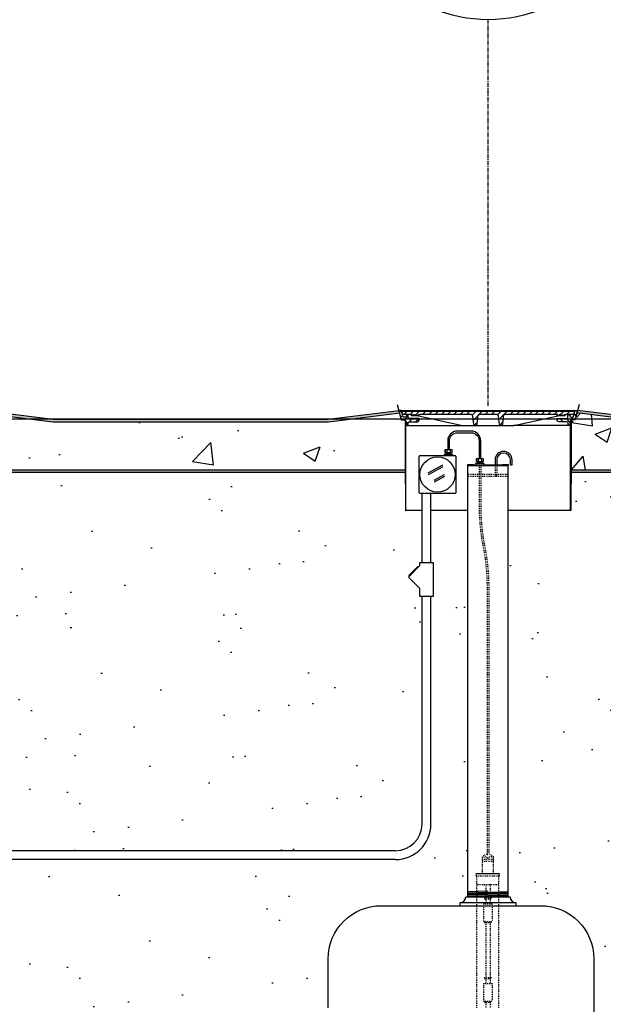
# Model space of a CAD drawing. Extents: x -169 to 7270, y -140 to 2984.
# Tile 568 of 656: x 6844 to 6910, y 354 to 465. Entities that reach past the tile are written whole.
import ezdxf
from ezdxf.enums import TextEntityAlignment as Align

# ---------------------------------------------------------------- set-up
doc = ezdxf.new("R2010")
doc.units = 0
doc.header["$MEASUREMENT"] = 0
doc.header["$PDSIZE"] = 1
doc.linetypes.add('CENTER1', pattern=[0.6625, 0.5, -0.075, 0.0125, -0.075])
doc.linetypes.add('HIDDEN5', pattern=[0.05, 0.025, -0.025])
doc.layers.get('0').update_dxf_attribs({"color": 255, "linetype": 'CONTINUOUS'})
doc.layers.get('DEFPOINTS').update_dxf_attribs({"linetype": 'CONTINUOUS'})
for name, color, linetype in [('CENTERLINE', 3, 'CENTER1'), ('CONCRETE-HATCH', 2, 'CONTINUOUS'), ('CONDUIT', 2, 'CONTINUOUS'), ('DIM', 3, 'CONTINUOUS'), ('GALV-4-PIPE', 4, 'CONTINUOUS'), ('J-BOX', 2, 'CONTINUOUS'), ('PEAGRAVEL-HATCH', 3, 'CONTINUOUS'), ('PROBE', 2, 'CONTINUOUS'), ('TAG', 3, 'CONTINUOUS'), ('TANK-BUNG-OPENING-4', 3, 'CONTINUOUS'), ('TANK-MANHOLE-18', 2, 'CONTINUOUS'), ('TANK-MANHOLE-COVER-18', 2, 'CONTINUOUS'), ('TANK-MANHOLE-COVER-HATCH-18', 7, 'CONTINUOUS'), ('TANK-MANHOLE-HATCH-18', 7, 'CONTINUOUS'), ('TANK-SLAB', 6, 'CONTINUOUS'), ('TANK-UST', 5, 'CONTINUOUS')]:
    doc.layers.add(name, color=color, linetype=linetype)
doc.layers.add('FREEZE-LINES', color=8, linetype='CONTINUOUS', plot=False)
doc.styles.add('SIMPFRAC', font='simpfrac')
doc.styles.add('SIMPLEX', font='simplex')
doc.dimstyles.new('DIM64', dxfattribs={"dimscale": 64, "dimtxt": 0.09375, "dimasz": 0.09375, "dimexe": 0.0625, "dimexo": 0.0625, "dimgap": 0.046875, "dimtad": 1, "dimdec": 4, "dimzin": 3, "dimdsep": 46, "dimlunit": 4, "dimtxsty": 'SIMPLEX', "dimcen": 0, "dimclrd": 256, "dimclre": 256, "dimclrt": 256, "dimadec": 0, "dimazin": 0, "dimtfac": 1, "dimtdec": 4, "dimtmove": 0, "dimatfit": 3, "dimfxl": 1, "dimfrac": 2, "dimtolj": 1, "dimtzin": 0, "dimarcsym": 0})
pattern_1 = [(45, (5330.8607, -564.00736), (-0.35355339, 0.35355339), [])]

# ---------------------------------------------------------------- blocks, each defined once
blk = doc.blocks.new('*D54')
at = {"layer": 'DEFPOINTS', "color": 0, "transparency": 16777216}
for p in [(7015.69, 414.29), (6391.69, 410.01), (6391.69, 136.52)]:
    blk.add_point(p, dxfattribs=at)
at = {"layer": 'DIM', "lineweight": -2, "transparency": 16777216}
for p, q in [((7015.69, 410.29), (7015.69, 132.52)), ((6391.69, 406.01), (6391.69, 132.52)), ((7009.69, 136.52), (6397.69, 136.52))]:
    blk.add_line(p, q, dxfattribs=at)
at = {"layer": 'DIM', "transparency": 16777216}
for points in [[(6397.69, 137.52), (6397.69, 135.52), (6391.69, 136.52)], [(7009.69, 137.52), (7009.69, 135.52), (7015.69, 136.52)]]:
    blk.add_solid(points, dxfattribs=at)
at = {"layer": 'DIM', "transparency": 16777216, "insert": (6703.69, 144.09), "char_height": 6, "attachment_point": 5, "style": 'SIMPLEX'}
blk.add_mtext('\\A1;52\'-0" (F.V. TANK SLAB)', dxfattribs=at)
blk = doc.blocks.new('KEY-DETAIL')
blk.add_line((-0.1911, 0), (0.1911, 0))
blk.add_circle((0, 0), 0.1911)
at = {"style": 'SIMPFRAC'}
for tag, p in [('DETAIL', (0, 0.1314)), ('SHEET', (0, -0.0358))]:
    blk.add_attdef(tag, text='', height=0.0781, dxfattribs=at).set_placement(p, align=Align.TOP_CENTER)

msp = doc.modelspace()

# ---------------------------------------------------------------- hatches: boundary and pattern name
at = {"layer": 'CONCRETE-HATCH'}
h = msp.add_hatch(dxfattribs=at)
h.set_pattern_fill('AR-CONC', color=256, scale=2.67, style=0)
h.set_pattern_definition([(50, (6835.074, 414.289), (19.151, -1.6755), [2.0025, -22.0275]), (355, (6835.074, 414.289), (-3.705, 20.0835), [1.602, -17.622]), (100.45, (6836.67, 414.149), (15.446, 18.408), [1.702, -18.7205]), (46.184, (6835.074, 419.629), (28.495, -4.419), [3.004, -33.041]), (96.636, (6837.448, 419.26), (24.955, 26.009), [2.553, -28.081]), (351.184, (6835.074, 419.63), (24.955, 26.009), [2.403, -26.433]), (21, (6837.744, 418.294), (15.9374, -10.75), [2.0025, -22.0275]), (326, (6837.744, 418.294), (6.4965, 19.3615), [1.602, -17.622]), (71.45, (6839.072, 417.398), (22.434, 8.6116), [1.702, -18.7205]), (37.5, (6835.0735, 414.2886), (0.3247, 8.8883), [0, -17.4084, 0, -17.889, 0, -17.6887]), (7.5, (6835.074, 414.289), (7.024, 10.5308), [0, -10.1994, 0, -17.0079, 0, -6.7417]), (327.5, (6829.1194, 414.2886), (14.2531, -0.6022), [0, -6.675, 0, -20.826, 0, -27.6345]), (317.5, (6826.45, 414.289), (15.571, 2.6728), [0, -8.6775, 0, -13.8306, 0, -19.6245])])
h.paths.add_polyline_path([(6887.58726, 419.8399), (6887.10809, 419.8399), (6886.87264, 420.7173), (6878.94307, 419.72611), (6847.80932, 419.72611), (6835.86604, 421.21902), (6835.86604, 419.6672), (6836.58147, 418.79096), (6836.58147, 415.964), (6835.07353, 415.964), (6835.07353, 414.28861), (6887.58726, 414.28861)])
h = msp.add_hatch(dxfattribs=at)
h.set_pattern_fill('AR-CONC', color=256, scale=2.67, style=0)
h.set_pattern_definition([(50, (6906.39, 414.289), (19.1508, -1.6755), [2.0025, -22.0275]), (355, (6906.39, 414.289), (-3.7047, 20.0835), [1.602, -17.622]), (100.451, (6907.986, 414.149), (15.4462, 18.408), [1.702, -18.7205]), (46.184, (6906.39, 419.629), (28.4953, -4.4194), [3.004, -33.041]), (96.636, (6908.764, 419.26), (24.9555, 26.009), [2.553, -28.081]), (351.184, (6906.39, 419.63), (24.9555, 26.009), [2.403, -26.433]), (21, (6909.06, 418.294), (15.9374, -10.75), [2.0025, -22.0275]), (326, (6909.06, 418.294), (6.4965, 19.3615), [1.602, -17.622]), (71.451, (6910.388, 417.398), (22.434, 8.6116), [1.702, -18.7205]), (37.5, (6906.3896, 414.2886), (0.32467, 8.88827), [0, -17.4084, 0, -17.889, 0, -17.68875]), (7.5, (6906.39, 414.289), (7.02396, 10.5308), [0, -10.1994, 0, -17.0079, 0, -6.74175]), (327.5, (6900.4355, 414.2886), (14.25306, -0.6022), [0, -6.675, 0, -20.826, 0, -27.6345]), (317.5, (6897.766, 414.289), (15.5711, 2.6728), [0, -8.6775, 0, -13.8306, 0, -19.6245])])
h.paths.add_polyline_path([(7015.41303, 419.72611), (6915.03444, 419.72611), (6907.10426, 420.71738), (6906.86879, 419.8399), (6906.38962, 419.8399), (6906.38962, 414.28861), (7015.41303, 414.28861)])
at = {"layer": 'PEAGRAVEL-HATCH'}
h = msp.add_hatch(dxfattribs=at)
h.set_pattern_fill('AR-SAND', color=256, scale=7.5, style=0)
h.set_pattern_definition([(37.5, (6899.202, 215.52), (-0.47245, 14.4512), [0, -11.4, 0, -12.75, 0, -12.1875]), (7.5, (6899.202, 215.52), (13.2733, 21.1661), [0, -6.15, 0, -10.275, 0, -3.9375]), (327.5, (6889.977, 215.52), (23.35606, 0.04244), [0, -3.75, 0, -13.5, 0, -17.625]), (317.5, (6889.977, 215.52), (22.546, 6.5826), [0, -1.875, 0, -8.85, 0, -10.125])])
h.paths.add_polyline_path([(6983.24915, 303.5351), (7042.24915, 303.5351), (7042.24915, 322.5351), (6983.24915, 322.5351)], flags=24)
edge = h.paths.add_edge_path()
edge.add_line((6945.1632, 235.50736), (6991.69428, 235.50736))
edge.add_line((6991.69428, 235.50736), (6991.69428, 227.50736))
edge.add_line((6991.69428, 227.50736), (6913.45183, 227.50736))
edge.add_line((6913.45183, 227.50736), (6913.45183, 215.52049))
edge.add_line((6913.45183, 215.52049), (7004.42739, 215.52046))
edge.add_line((7004.42739, 215.52046), (7012.05396, 221.38903))
edge.add_line((7012.05396, 221.38903), (7015.69428, 227.51592))
edge.add_line((7015.69428, 227.51592), (7022.49036, 237.01136))
edge.add_line((7022.49036, 237.01136), (7027.21284, 244.89756))
edge.add_line((7027.21284, 244.89756), (7031.40613, 252.25364))
edge.add_line((7031.40613, 252.25364), (7032.49468, 254.88162))
edge.add_line((7032.49468, 254.88162), (7035.08648, 260.13758))
edge.add_line((7035.08648, 260.13758), (7036.9265, 264.13273))
edge.add_line((7036.9265, 264.13273), (7041.41045, 271.70069))
edge.add_line((7041.41045, 271.70069), (7044.87369, 278.7569))
edge.add_line((7044.87369, 278.7569), (7047.39553, 283.60242))
edge.add_line((7047.39553, 283.60242), (7048.77115, 286.94297))
edge.add_line((7048.77115, 286.94297), (7050.48001, 291.10408))
edge.add_line((7050.48001, 291.10408), (7051.80206, 293.87147))
edge.add_line((7051.80206, 293.87147), (7053.69084, 299.69604))
edge.add_line((7053.69084, 299.69604), (7055.61348, 304.85077))
edge.add_line((7055.61348, 304.85077), (7057.16856, 309.05554))
edge.add_line((7057.16856, 309.05554), (7059.81219, 314.3115))
edge.add_line((7059.81219, 314.3115), (7061.4191, 316.93948))
edge.add_line((7061.4191, 316.93948), (7062.45582, 319.56745))
edge.add_line((7062.45582, 319.56745), (7063.3355, 321.72538))
edge.add_line((7063.3355, 321.72538), (7065.61781, 325.8746))
edge.add_line((7065.61781, 325.8746), (7068.2096, 331.13056))
edge.add_line((7068.2096, 331.13056), (7070.85323, 339.5401))
edge.add_line((7070.85323, 339.5401), (7072.9785, 345.32165))
edge.add_line((7072.9785, 345.32165), (7075.05193, 350.05201))
edge.add_line((7075.05193, 350.05201), (7076.65885, 354.25678))
edge.add_line((7076.65885, 354.25678), (7077.69556, 357.93595))
edge.add_line((7077.69556, 357.93595), (7080.85755, 362.66631))
edge.add_line((7080.85755, 362.66631), (7132.07787, 418.00736))
edge.add_line((7132.07787, 418.00736), (7015.69428, 418.00736))
edge.add_line((7015.69428, 418.00736), (7015.69428, 414.00736))
edge.add_line((7015.69428, 414.00736), (6906.38962, 414.00736))
edge.add_line((6906.38962, 414.00736), (6906.38962, 413.49213))
edge.add_line((6906.38962, 413.49213), (6906.33342, 409.69624))
edge.add_line((6906.33342, 409.69624), (6899.20183, 409.69624))
edge.add_line((6899.20183, 409.69624), (6899.20183, 366.03736))
edge.add_line((6899.20183, 366.03736), (6899.45183, 366.03736))
edge.add_arc((6900.10103, 366.03736), 0.6492, 180, 270)
edge.add_line((6900.10103, 365.38816), (6902.91222, 365.03736))
edge.add_arc((6902.91222, 359.03736), 6, 0, 90, ccw=False)
edge.add_line((6908.91222, 359.03736), (6908.91222, 351.50736))
edge.add_line((6908.91222, 351.50736), (6909.95183, 351.50736))
edge.add_line((6909.95183, 351.50736), (6910.95183, 353.50736))
edge.add_line((6910.95183, 353.50736), (6915.95183, 353.50736))
edge.add_line((6915.95183, 353.50736), (6916.95183, 351.50736))
edge.add_line((6916.95183, 351.50736), (6921.48029, 351.50736))
edge.add_arc((6918.62761, 290.50736), 61.06667, -64.2443006, 87.3224965, ccw=False)
h = msp.add_hatch(dxfattribs=at)
h.set_pattern_fill('AR-SAND', color=256, scale=7.5, style=0)
h.set_pattern_definition([(37.5, (6829.65, 397.787), (-0.4725, 14.4512), [0, -11.4, 0, -12.75, 0, -12.1875]), (7.5, (6829.65, 397.787), (13.2733, 21.166), [0, -6.15, 0, -10.275, 0, -3.9375]), (327.5, (6820.425, 397.787), (23.356, 0.0424), [0, -3.75, 0, -13.5, 0, -17.625]), (317.5, (6820.425, 397.787), (22.546, 6.5826), [0, -1.875, 0, -8.85, 0, -10.125])])
edge = h.paths.add_edge_path()
edge.add_line((6889.51551, 409.69624), (6887.69124, 409.69624))
edge.add_line((6887.69124, 409.69624), (6887.64269, 409.69624))
edge.add_line((6887.64269, 409.69624), (6887.64269, 414.00736))
edge.add_line((6887.64269, 414.00736), (6835.07353, 414.00736))
edge.add_line((6835.07353, 414.00736), (6835.07353, 413.90406))
edge.add_line((6835.07353, 413.90406), (6835.05183, 410.75736))
edge.add_line((6835.05183, 410.75736), (6834.97713, 410.75736))
edge.add_line((6834.97713, 410.75736), (6829.64998, 410.75736))
edge.add_arc((6829.83728, 410.76619), 0.1875, 182.7015429, 229.9999049)
edge.add_line((6829.71675, 410.62256), (6830.34722, 410.09354))
edge.add_arc((6830.2267, 409.9499), 0.1875, -15.380859, 49.9999049, ccw=False)
edge.add_line((6830.40748, 409.90017), (6830.25099, 409.33129))
edge.add_arc((6830.73308, 409.19867), 0.5, 164.619141, 180)
edge.add_line((6830.23308, 409.19867), (6830.23308, 409.01619))
edge.add_line((6830.23308, 409.01619), (6830.26308, 409.01619))
edge.add_line((6830.26308, 409.01619), (6830.26308, 408.39119))
edge.add_line((6830.26308, 408.39119), (6830.23308, 408.26619))
edge.add_line((6830.23308, 408.26619), (6830.13933, 408.26619))
edge.add_line((6830.13933, 408.26619), (6829.95183, 408.26619))
edge.add_line((6829.95183, 408.26619), (6829.95183, 406.05086))
edge.add_arc((6830.20183, 406.05086), 0.25, 180, 255.010102)
edge.add_arc((6818.14096, 361.00728), 46.38034, 74.2926651, 75.0101138, ccw=False)
edge.add_arc((6830.4671, 404.83739), 0.85, 0, 74.2926533, ccw=False)
edge.add_line((6831.3171, 404.83739), (6831.3171, 402.62373))
edge.add_line((6831.3171, 402.62373), (6831.31723, 402.46304))
edge.add_line((6831.31723, 402.46304), (6831.15861, 402.46304))
edge.add_line((6831.15861, 402.46304), (6830.9671, 402.62373))
edge.add_line((6830.9671, 402.62373), (6830.9671, 403.66034))
edge.add_ellipse((6830.83817, 403.74985), major_axis=(0, 0.2), ratio=0.720859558, start_angle=108.9681681, end_angle=243.4149928, ccw=False)
edge.add_line((6830.70183, 403.6552), (6830.70183, 403.32673))
edge.add_arc((6830.76789, 403.31551), 0.06701, 170.3600221, 301.4206833)
edge.add_arc((6830.82933, 403.20173), 0.0625, 0, 115.0969547, ccw=False)
edge.add_line((6830.89183, 403.20173), (6830.89183, 402.82673))
edge.add_arc((6830.82933, 402.82673), 0.0625, -90, 0, ccw=False)
edge.add_line((6830.82933, 402.76423), (6830.76183, 402.76423))
edge.add_arc((6830.76183, 402.70423), 0.06, 90, 180.020228)
edge.add_line((6830.70183, 402.70421), (6830.70357, 397.78672))
edge.add_line((6830.70357, 397.78672), (6889.51551, 397.78672))
edge.add_line((6889.51551, 397.78672), (6889.51551, 400.01755))
edge.add_line((6889.51551, 400.01755), (6889.23771, 400.01755))
edge.add_line((6889.23771, 400.01755), (6889.23771, 400.90647))
edge.add_line((6889.23771, 400.90647), (6887.98059, 402.16358))
edge.add_line((6887.98059, 402.16358), (6888.09845, 402.28144))
edge.add_line((6888.09845, 402.28144), (6888.01988, 402.36001))
edge.add_line((6888.01988, 402.36001), (6889.04128, 403.38142))
edge.add_line((6889.04128, 403.38142), (6889.11985, 403.30285))
edge.add_line((6889.11985, 403.30285), (6889.23771, 403.4207))
edge.add_line((6889.23771, 403.4207), (6889.23771, 403.79544))
edge.add_line((6889.23771, 403.79544), (6889.51551, 403.79544))
edge.add_line((6889.51551, 403.79544), (6889.51551, 409.69624))
h = msp.add_hatch(dxfattribs=at)
h.set_pattern_fill('AR-SAND', color=256, scale=7.5, style=0)
h.set_pattern_definition([(37.5, (6836.159, 351.507), (-0.4725, 14.4512), [0, -11.4, 0, -12.75, 0, -12.1875]), (7.5, (6836.159, 351.507), (13.2733, 21.166), [0, -6.15, 0, -10.275, 0, -3.9375]), (327.5, (6826.934, 351.507), (23.356, 0.0424), [0, -3.75, 0, -13.5, 0, -17.625]), (317.5, (6826.934, 351.507), (22.546, 6.5826), [0, -1.875, 0, -8.85, 0, -10.125])])
h.paths.add_polyline_path([(6884.91378, 365.03736), (6893.80263, 365.03736), (6893.80263, 365.38816, 0.414213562), (6894.45183, 366.03736), (6894.70183, 366.03736), (6894.70183, 409.69624), (6890.51551, 409.69624), (6890.51551, 403.79544), (6890.79331, 403.79544), (6890.79331, 400.01755), (6890.51551, 400.01755), (6890.51551, 374.24987, -0.414213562), (6886.51551, 370.24987), (6838.40459, 370.24987), (6838.40459, 369.85268), (6838.21897, 369.85268), (6838.21897, 369.89872), (6837.66209, 369.89872), (6837.66209, 369.85268), (6837.15145, 369.81698), (6837.15145, 369.40409), (6837.0277, 369.40409), (6837.0277, 368.5069), (6836.40895, 368.5069), (6836.40895, 359.00736, 0.414213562), (6836.15895, 358.75736), (6836.15895, 357.75736), (6837.0424, 357.75736), (6837.27893, 357.75736), (6836.5424, 356.44212), (6836.5424, 356.04377, -0.414213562), (6836.2924, 355.79377), (6836.15895, 355.79377), (6836.15895, 351.50736), (6843.95183, 351.50736), (6844.95183, 353.50736), (6849.95183, 353.50736), (6850.95183, 351.50736), (6860.45183, 351.50736), (6861.45183, 353.50736), (6866.45183, 353.50736), (6867.45183, 351.50736), (6876.95183, 351.50736), (6877.95183, 353.50736), (6878.91378, 353.50736), (6878.91378, 359.03736, -0.414213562)])
h = msp.add_hatch(dxfattribs=at)
h.set_pattern_fill('AR-SAND', color=256, scale=7.5, style=0)
h.set_pattern_definition([(37.5, (6830.704, 381.755), (-0.4725, 14.4512), [0, -11.4, 0, -12.75, 0, -12.1875]), (7.5, (6830.704, 381.755), (13.2733, 21.166), [0, -6.15, 0, -10.275, 0, -3.9375]), (327.5, (6821.479, 381.755), (23.356, 0.0424), [0, -3.75, 0, -13.5, 0, -17.625]), (317.5, (6821.479, 381.755), (22.546, 6.5826), [0, -1.875, 0, -8.85, 0, -10.125])])
h.paths.add_polyline_path([(6889.51551, 397.78672), (6830.70357, 397.78672), (6830.7053, 392.8692, -0.008221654), (6834.91506, 391.0267, -0.336716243), (6836.15895, 389.38903), (6836.15895, 381.75504), (6889.51551, 381.75504)])
h = msp.add_hatch(dxfattribs=at)
h.set_pattern_fill('AR-SAND', color=256, scale=7.5, style=0)
h.set_pattern_definition([(37.5, (6836.159, 371.25), (-0.4725, 14.4512), [0, -11.4, 0, -12.75, 0, -12.1875]), (7.5, (6836.159, 371.25), (13.273, 21.166), [0, -6.15, 0, -10.275, 0, -3.9375]), (327.5, (6826.934, 371.25), (23.356, 0.0424), [0, -3.75, 0, -13.5, 0, -17.625]), (317.5, (6826.934, 371.25), (22.546, 6.5826), [0, -1.875, 0, -8.85, 0, -10.125])])
h.paths.add_polyline_path([(6889.51551, 381.75504), (6837.27893, 381.75504), (6836.5424, 380.4398), (6836.5424, 380.04145, -0.414213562), (6836.2924, 379.79145), (6836.15895, 379.79145), (6836.15895, 378.25504, 0.414213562), (6836.40895, 378.00504), (6836.40895, 372.99284), (6837.0277, 372.99284), (6837.0277, 372.09565), (6837.15145, 372.09565), (6837.15145, 371.68277), (6837.67447, 371.64619), (6837.67447, 371.8167, -0.600057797), (6837.71934, 371.84963, 0.465074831), (6837.73946, 371.86017, -0.803217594), (6838.20347, 371.86017, 0.575071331), (6838.225, 371.84618, -0.530010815), (6838.26847, 371.81727), (6838.26847, 371.64706), (6838.40459, 371.64706), (6838.40459, 371.24987), (6886.51551, 371.24987, 0.414213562), (6889.51551, 374.24987)])
at = {"layer": 'TANK-MANHOLE-COVER-HATCH-18', "linetype": 'Continuous'}
h = msp.add_hatch(dxfattribs=at)
h.set_pattern_fill('LINE', color=256, scale=4, angle=45, style=0)
h.set_pattern_definition(pattern_1)
h.paths.add_polyline_path([(6887.21688, 420.91443), (6887.22242, 420.85062), (6887.31434, 420.59877, 0.315058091), (6887.40241, 420.53716), (6888.15451, 420.53716, -0.20068244), (6888.22125, 420.50925), (6888.32079, 420.40834, 0.20068244), (6888.38753, 420.38042), (6888.72734, 420.38042), (6889.06714, 420.38042, 0.200679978), (6889.13388, 420.40834), (6889.23343, 420.50925, -0.200679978), (6889.30017, 420.53716), (6895.01884, 420.53716, -0.383366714), (6895.26743, 420.31372), (6895.36291, 419.42017, 0.383366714), (6895.51828, 419.28052), (6895.5451, 419.28052, 0.383366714), (6895.70047, 419.42017), (6895.79591, 420.31337, -0.383769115), (6896.04489, 420.53716), (6897.90765, 420.53716, -0.38581775), (6898.15821, 420.31159), (6898.25201, 419.42042, 0.383818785), (6898.40741, 419.28052), (6898.43567, 419.28052, 0.383818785), (6898.59106, 419.42042), (6898.68505, 420.31333, -0.383818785), (6898.93368, 420.53716), (6904.65375, 420.53716, -0.200679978), (6904.72049, 420.50925), (6904.82004, 420.40834, 0.200679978), (6904.88678, 420.38042), (6905.22658, 420.38042), (6905.56639, 420.38042, 0.20068244), (6905.63313, 420.40834), (6905.73267, 420.50925, -0.20068244), (6905.79942, 420.53716), (6906.55012, 420.53716, 0.315056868), (6906.63819, 420.59877), (6906.73011, 420.85062), (6906.73566, 420.91443), (6896.97696, 420.91443)])
at = {"layer": 'TANK-MANHOLE-HATCH-18', "linetype": 'Continuous'}
h = msp.add_hatch(dxfattribs=at)
h.set_pattern_fill('LINE', color=256, scale=4, angle=45, style=0)
h.set_pattern_definition(pattern_1)
h.paths.add_polyline_path([(6887.74811, 419.72568), (6887.78277, 419.33747, 0.458065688), (6887.85966, 419.28226, 0.469140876), (6887.93671, 419.33974), (6887.95065, 419.60455, -0.398894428), (6888.07548, 419.72298), (6889.00336, 419.72298, 0.398050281), (6889.19057, 419.90008), (6889.20169, 420.10025), (6887.97557, 420.10025), (6887.95614, 420.47787, 0.399230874), (6887.89372, 420.53716), (6887.8147, 420.53716, 0.39953151), (6887.75228, 420.47781), (6887.74613, 420.35585, -0.39953151), (6887.60568, 420.22231), (6887.42741, 420.22231, -0.348582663), (6887.33611, 420.29476), (6887.18654, 420.93605, 0.346992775), (6887.09616, 421.00736), (6886.91307, 421.00736), (6887.13091, 420.06802, 0.348183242), (6887.25268, 419.97125), (6887.53311, 419.97125, -0.400208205), (6887.62746, 419.88201), (6887.63298, 419.78262), (6887.68586, 419.78262, -0.38836603)])
h = msp.add_hatch(dxfattribs=at)
h.set_pattern_fill('LINE', color=256, scale=4, angle=135, style=0)
h.set_pattern_definition([(135, (5330.8607, -564.00736), (-0.35355339, -0.35355339), [])])
h.paths.add_polyline_path([(6906.2064, 420.35585), (6906.20025, 420.47781, 0.39953151), (6906.13783, 420.53716), (6906.05881, 420.53716, 0.399230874), (6905.9964, 420.47787), (6905.97696, 420.10025), (6904.75084, 420.10025), (6904.76196, 419.90008, 0.398050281), (6904.94917, 419.72298), (6905.87705, 419.72298, -0.398894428), (6906.00188, 419.60455), (6906.01582, 419.33974, 0.469140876), (6906.09287, 419.28226, 0.458065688), (6906.16976, 419.33747), (6906.20442, 419.72568, -0.38836603), (6906.26668, 419.78262), (6906.31955, 419.78262), (6906.32507, 419.88201, -0.400208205), (6906.41942, 419.97125), (6906.69985, 419.97125, 0.348183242), (6906.82162, 420.06802), (6907.03946, 421.00736), (6906.85638, 421.00736, 0.346992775), (6906.766, 420.93605), (6906.61642, 420.29476, -0.348582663), (6906.52512, 420.22231), (6906.34685, 420.22231, -0.39953151)])
at = {"layer": 'TANK-SLAB'}
for points in [[(6886.98944, 420.7319), (6886.92556, 421.00736), (6878.92556, 420.00736), (6847.82683, 420.00736), (6835.82683, 421.50736), (6835.82683, 421.22392), (6847.80932, 419.72611), (6878.94307, 419.72611)], [(7015.69428, 420.00736), (6915.05195, 420.00736), (6907.17785, 420.99162), (6907.10426, 420.71738), (6915.03444, 419.72611), (7015.41303, 419.72611), (7015.41303, 414.28861), (6906.38962, 414.28861), (6906.38962, 414.00736), (7015.69428, 414.00736)], [(6887.64269, 414.28861), (6835.05183, 414.28861), (6835.05183, 414.00736), (6887.64269, 414.00736)]]:
    msp.add_hatch(color=256, dxfattribs=at).paths.add_polyline_path(points)

# ---------------------------------------------------------------- linework, layer by layer
at = {"layer": 'CENTERLINE'}
msp.add_line((6896.98875, 421.50736), (6896.98875, 465.14738), dxfattribs=at)
at = {"layer": 'CONDUIT'}
for p, q in [((6889.51551, 403.79544), (6889.51551, 411.65995)), ((6890.51551, 403.79544), (6890.51551, 411.65995)), ((6889.51551, 374.24987), (6889.51551, 400.01755)), ((6890.51551, 374.24987), (6890.51551, 400.01755)), ((6886.51551, 371.24987), (6838.40459, 371.24987)), ((6886.51551, 370.24987), (6838.40459, 370.24987))]:
    msp.add_line(p, q, dxfattribs=at)
msp.add_lwpolyline([(6889.23771, 403.4207), (6887.98059, 402.16358), (6889.23771, 400.90647), (6889.23771, 400.01755), (6890.79331, 400.01755), (6890.79331, 403.79544), (6889.23771, 403.79544)], close=True, dxfattribs=at)
msp.add_lwpolyline([(6889.11985, 403.30285), (6889.04128, 403.38142), (6888.01988, 402.36001), (6888.09845, 402.28144)], dxfattribs=at)
for radius in [3, 4]:
    msp.add_arc((6886.51551, 374.24987), radius, 270, 0, dxfattribs=at)
at = {"layer": 'DEFPOINTS'}
for points in [[(6886.69436, 421.66444), (6887.15346, 419.94932), (6887.53935, 419.94932), (6887.58418, 419.92254), (6887.61069, 419.87263), (6887.61069, 412.74358)], [(6886.70061, 421.66444), (6887.1597, 419.94932), (6887.54559, 419.94932), (6887.59043, 419.92254), (6887.61693, 419.87263), (6887.61693, 412.74358)], [(6886.70061, 421.66444), (6887.1597, 419.94932), (6887.54559, 419.94932), (6887.59043, 419.92254), (6887.61693, 419.87263), (6887.61693, 412.74358)], [(6886.70061, 421.66444), (6887.1597, 419.94932), (6887.54559, 419.94932), (6887.59043, 419.92254), (6887.61693, 419.87263), (6887.61693, 412.74358)], [(6886.70061, 421.66444), (6887.1597, 419.94932), (6887.54559, 419.94932), (6887.59043, 419.92254), (6887.61693, 419.87263), (6887.61693, 412.74358)], [(6907.24693, 421.66444), (6906.78783, 419.94932), (6906.40194, 419.94932), (6906.35711, 419.92254), (6906.33061, 419.87263), (6906.33061, 412.74358)], [(6907.25317, 421.66444), (6906.79408, 419.94932), (6906.40819, 419.94932), (6906.36335, 419.92254), (6906.33685, 419.87263), (6906.33685, 412.74358)], [(6907.25317, 421.66444), (6906.79408, 419.94932), (6906.40819, 419.94932), (6906.36335, 419.92254), (6906.33685, 419.87263), (6906.33685, 412.74358)], [(6907.25317, 421.66444), (6906.79408, 419.94932), (6906.40819, 419.94932), (6906.36335, 419.92254), (6906.33685, 419.87263), (6906.33685, 412.74358)], [(6907.25317, 421.66444), (6906.79408, 419.94932), (6906.40819, 419.94932), (6906.36335, 419.92254), (6906.33685, 419.87263), (6906.33685, 412.74358)]]:
    msp.add_lwpolyline(points, dxfattribs=at)
at = {"layer": 'FREEZE-LINES', "linetype": 'Continuous'}
msp.add_line((7225.69428, 420.00736), (6181.69428, 420.00736), dxfattribs=at)
at = {"layer": 'GALV-4-PIPE', "color": 7}
for p, q in [((6895.31652, 414.83338), (6898.58938, 414.83338)), ((6896.95183, 366.66689), (6894.70183, 366.5911)), ((6899.20183, 366.61761), (6894.70183, 366.46603)), ((6899.20183, 366.49253), (6894.70183, 366.34096)), ((6899.20183, 366.36746), (6894.70183, 366.21589)), ((6899.20183, 366.24239), (6894.70183, 366.09082)), ((6899.20183, 366.11732), (6896.82683, 366.03732))]:
    msp.add_line(p, q, dxfattribs=at)
at = {"layer": 'GALV-4-PIPE', "color": 7, "linetype": 'HIDDEN5'}
for p, q in [((6899.20183, 413.77088), (6894.70183, 413.77088)), ((6899.20183, 413.52088), (6894.70183, 413.52088))]:
    msp.add_line(p, q, dxfattribs=at)
at = {"layer": 'GALV-4-PIPE'}
msp.add_lwpolyline([(6895.37902, 414.77088), (6895.31652, 414.83338), (6894.64157, 414.83338), (6894.64157, 414.77088), (6899.26433, 414.77088), (6899.26433, 414.83338), (6898.58938, 414.83338), (6898.52688, 414.77088)], dxfattribs=at)
msp.add_lwpolyline([(6899.20183, 366.03736), (6899.20183, 366.03736), (6894.70183, 366.03736), (6894.70183, 366.03736), (6894.70183, 414.77088), (6899.20183, 414.77088)], close=True, dxfattribs=at)
at = {"layer": 'J-BOX', "color": 7}
for p, q in [((6890.20152, 413.94723), (6891.85392, 414.85258)), ((6890.24709, 413.76586), (6891.89948, 414.67121)), ((6890.90244, 413.11857), (6892.0418, 413.74283)), ((6890.91374, 412.9372), (6892.07164, 413.57162))]:
    msp.add_line(p, q, dxfattribs=at)
at = {"layer": 'J-BOX'}
msp.add_lwpolyline([(6893.36007, 411.71551), (6893.36007, 415.79314, 0.414213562), (6893.30451, 415.8487), (6889.22688, 415.8487, 0.414213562), (6889.17132, 415.79314), (6889.17132, 411.71551, 0.414213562), (6889.22688, 411.65995), (6893.30451, 411.65995, 0.414213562)], format="xyb", close=True, dxfattribs=at)
msp.add_circle((6891.26569, 413.75432), 1.98948, dxfattribs=at)
at = {"layer": 'PROBE'}
for p, q in [((6892.27146, 416.0062), (6892.27146, 416.21742)), ((6892.7603, 416.0062), (6892.7603, 416.21742)), ((6895.81133, 414.99088), (6895.81133, 415.20209)), ((6896.30017, 414.99088), (6896.30017, 415.20209))]:
    msp.add_line(p, q, dxfattribs=at)
at = {"layer": 'PROBE', "color": 7}
for p, q in [((6892.7603, 416.11181), (6892.27146, 416.11181)), ((6896.30017, 415.09649), (6895.81133, 415.09649))]:
    msp.add_line(p, q, dxfattribs=at)
at = {"layer": 'PROBE', "color": 2}
for p, q in [((6897.75544, 415.40246), (6897.75544, 414.83338)), ((6899.50544, 414.83338), (6899.69294, 414.83338))]:
    msp.add_line(p, q, dxfattribs=at)
at = {"layer": 'PROBE', "color": 2, "linetype": 'HIDDEN5'}
for p in [(6897.75544, 414.83338), (6897.94294, 413.60772)]:
    msp.add_line(p, (6897.75544, 413.60772), dxfattribs=at)
at = {"layer": 'PROBE', "color": 1, "linetype": 'HIDDEN5'}
for p, q in [((6896.32683, 368.66909), (6896.32683, 370.55659)), ((6896.85808, 370.80659), (6897.04558, 370.80659)), ((6897.57683, 368.66909), (6897.57683, 370.55659)), ((6896.32683, 370.30659), (6897.57683, 370.30659)), ((6896.32683, 370.05659), (6897.57683, 370.05659)), ((6896.95183, 370.43159), (6896.95183, 370.30659)), ((6895.63933, 368.66909), (6898.26433, 368.66909)), ((6895.63933, 368.41909), (6895.63933, 368.66909)), ((6895.63933, 368.41909), (6898.26433, 368.41909)), ((6895.70183, 368.66909), (6898.20183, 368.66909)), ((6895.70183, 353.50659), (6895.70183, 368.41909)), ((6898.20183, 353.50659), (6898.20183, 368.41909)), ((6898.26433, 368.41909), (6898.26433, 368.66909)), ((6895.70183, 367.41909), (6898.20183, 367.41909)), ((6896.70183, 367.41909), (6896.70183, 365.9394)), ((6897.20183, 367.41909), (6897.20183, 365.9394)), ((6896.45183, 365.25659), (6897.45183, 365.25659)), ((6896.45183, 365.25659), (6896.45183, 363.25659)), ((6896.57683, 365.9394), (6896.57683, 365.8144)), ((6896.57683, 365.9394), (6897.32683, 365.9394)), ((6896.57683, 365.8144), (6897.32683, 365.8144)), ((6896.70183, 365.8144), (6896.70183, 365.25659)), ((6897.20183, 365.8144), (6897.20183, 365.25659)), ((6897.32683, 365.9394), (6897.32683, 365.8144)), ((6897.45183, 365.25659), (6897.45183, 363.25659)), ((6896.45183, 363.25659), (6897.45183, 363.25659)), ((6896.57683, 363.25659), (6896.57683, 363.13159)), ((6896.57683, 363.13159), (6897.32683, 363.13159)), ((6896.70183, 363.13159), (6896.70183, 356.9394)), ((6897.20183, 363.13159), (6897.20183, 356.9394)), ((6897.32683, 363.25659), (6897.32683, 363.13159)), ((6896.45183, 356.25659), (6897.45183, 356.25659)), ((6896.45183, 356.25659), (6896.45183, 354.25659)), ((6896.57683, 356.9394), (6896.57683, 356.8144)), ((6896.57683, 356.9394), (6897.32683, 356.9394)), ((6896.57683, 356.8144), (6897.32683, 356.8144)), ((6896.70183, 356.8144), (6896.70183, 356.25659)), ((6896.70183, 356.8144), (6896.70183, 356.25659)), ((6897.20183, 356.8144), (6897.20183, 356.25659)), ((6897.20183, 356.8144), (6897.20183, 356.25659)), ((6897.32683, 356.9394), (6897.32683, 356.8144)), ((6897.45183, 356.25659), (6897.45183, 354.25659)), ((6896.45183, 354.25659), (6897.45183, 354.25659)), ((6896.57683, 354.25659), (6896.57683, 354.13159)), ((6896.57683, 354.13159), (6897.32683, 354.13159)), ((6896.70183, 354.13159), (6896.70183, 353.50659)), ((6897.20183, 354.13159), (6897.20183, 353.50659)), ((6897.32683, 354.25659), (6897.32683, 354.13159))]:
    msp.add_line(p, q, dxfattribs=at)
at = {"layer": 'PROBE'}
msp.add_lwpolyline([(6896.14445, 415.55228), (6896.14445, 417.57011, 0.414213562), (6895.0507, 418.66386), (6893.51083, 418.66386, 0.414213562), (6892.41708, 417.57011), (6892.41708, 416.56761), (6892.60458, 416.56761), (6892.60458, 417.57011, -0.414213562), (6893.51083, 418.47636), (6895.0507, 418.47636, -0.414213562), (6895.95695, 417.57011), (6895.95695, 415.55228)], format="xyb", close=True, dxfattribs=at)
at = {"layer": 'PROBE', "color": 7}
for points in [[(6892.16187, 416.56761, 0.414213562), (6892.13062, 416.53636), (6892.13062, 416.24867, 0.414213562), (6892.16187, 416.21742)], [(6892.28948, 416.56761, -0.414213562), (6892.32073, 416.53636), (6892.32073, 416.24867, -0.414213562), (6892.28948, 416.21742)], [(6892.35198, 416.56761, 0.414213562), (6892.32073, 416.53636), (6892.32073, 416.24867, 0.414213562), (6892.35198, 416.21742)], [(6892.66969, 416.56761, -0.414213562), (6892.70094, 416.53636), (6892.70094, 416.24867, -0.414213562), (6892.66969, 416.21742)], [(6892.73219, 416.56761, 0.414213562), (6892.70094, 416.53636), (6892.70094, 416.24867, 0.414213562), (6892.73219, 416.21742)], [(6892.8598, 416.56761, -0.414213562), (6892.89105, 416.53636), (6892.89105, 416.24867, -0.414213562), (6892.8598, 416.21742)], [(6895.70174, 415.55228, 0.414213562), (6895.67049, 415.52103), (6895.67049, 415.23334, 0.414213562), (6895.70174, 415.20209)], [(6895.82935, 415.55228, -0.414213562), (6895.8606, 415.52103), (6895.8606, 415.23334, -0.414213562), (6895.82935, 415.20209)], [(6895.89185, 415.55228, 0.414213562), (6895.8606, 415.52103), (6895.8606, 415.23334, 0.414213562), (6895.89185, 415.20209)], [(6896.20956, 415.55228, -0.414213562), (6896.24081, 415.52103), (6896.24081, 415.23334, -0.414213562), (6896.20956, 415.20209)], [(6896.27206, 415.55228, 0.414213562), (6896.24081, 415.52103), (6896.24081, 415.23334, 0.414213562), (6896.27206, 415.20209)], [(6896.39967, 415.55228, -0.414213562), (6896.43092, 415.52103), (6896.43092, 415.23334, -0.414213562), (6896.39967, 415.20209)]]:
    msp.add_lwpolyline(points, format="xyb", dxfattribs=at)
at = {"layer": 'PROBE'}
for points in [[(6892.13062, 416.56761), (6892.89105, 416.56761), (6892.89105, 416.21742), (6892.13062, 416.21742)], [(6895.67049, 415.55228), (6896.43092, 415.55228), (6896.43092, 415.20209), (6895.67049, 415.20209)]]:
    msp.add_lwpolyline(points, close=True, dxfattribs=at)
at = {"layer": 'PROBE', "color": 2}
for points in [[(6899.69294, 414.83338), (6899.69294, 415.40246, 1), (6897.75544, 415.40246, 1)], [(6899.50544, 414.83338), (6899.50544, 415.40246, 1), (6897.94294, 415.40246), (6897.94294, 414.83338)]]:
    msp.add_lwpolyline(points, format="xyb", dxfattribs=at)
at = {"layer": 'PROBE'}
for points in [[(6892.99758, 415.8487), (6892.99758, 416.0062), (6892.01399, 416.0062), (6892.01399, 415.8487)], [(6896.53745, 414.83338), (6896.53745, 414.99088), (6895.55386, 414.99088), (6895.55386, 414.82923)]]:
    msp.add_lwpolyline(points, dxfattribs=at)
at = {"layer": 'PROBE', "color": 1, "linetype": 'HIDDEN5', "flags": 128}
for points in [[(6895.95848, 414.77088), (6895.95881, 410.11088, 0.045931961), (6896.38813, 405.69715, -0.047174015), (6896.85808, 401.25233), (6896.85808, 391.78995), (6896.85808, 374.2933), (6896.85808, 370.80659)], [(6896.14598, 414.77088), (6896.14626, 410.12103, 0.045965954), (6896.57118, 405.73815, -0.047112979), (6897.04558, 401.24051), (6897.04558, 392.22064), (6897.04558, 374.72399), (6897.04558, 370.80659)]]:
    msp.add_lwpolyline(points, format="xyb", dxfattribs=at)
at = {"layer": 'PROBE', "color": 2, "linetype": 'HIDDEN5'}
msp.add_lwpolyline([(6897.94294, 414.83338), (6897.94294, 413.60772)], dxfattribs=at)
at = {"layer": 'PROBE', "linetype": 'Continuous'}
for centre in [(6892.16187, 416.24867), (6895.70174, 415.23334)]:
    msp.add_arc(centre, 0.03125, 180, 270, dxfattribs=at)
at = {"layer": 'PROBE', "color": 1, "linetype": 'HIDDEN5'}
for centre, radius, start, end in [((6896.83188, 370.17282), 0.63431, 87.6324466, 142.7698007), ((6896.63933, 370.08868), 0.46394, 47.6561357, 132.3438643), ((6897.26433, 370.08868), 0.46394, 47.6561357, 132.3438643), ((6897.07178, 370.17282), 0.63431, 37.2301993, 92.3675534)]:
    msp.add_arc(centre, radius, start, end, dxfattribs=at)
at = {"layer": 'TANK-BUNG-OPENING-4', "linetype": 'Continuous'}
msp.add_line((6893.80263, 365.38816), (6900.10103, 365.38816), dxfattribs=at)
msp.add_lwpolyline([(6893.80263, 365.03736), (6893.80263, 365.38816, 0.414213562), (6894.45183, 366.03736), (6899.45183, 366.03736, 0.414213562), (6900.10103, 365.38816), (6900.10103, 365.03736)], format="xyb", dxfattribs=at)
at = {"layer": 'TANK-MANHOLE-18', "color": 7, "linetype": 'Continuous'}
for p, q in [((6887.10864, 421.00736), (6906.85638, 421.00736)), ((6887.86045, 419.28052), (6894.12793, 419.28052)), ((6906.09347, 419.28052), (6899.82523, 419.28052)), ((6889.51551, 409.69624), (6887.69124, 409.69624)), ((6894.70183, 409.69624), (6890.51551, 409.69624)), ((6906.28627, 409.69624), (6899.20183, 409.69624))]:
    msp.add_line(p, q, dxfattribs=at)
at = {"layer": 'TANK-MANHOLE-18', "color": 5, "linetype": 'Continuous'}
msp.add_line((6906.05879, 420.53716), (6906.13647, 420.53716), dxfattribs=at)
at = {"layer": 'TANK-MANHOLE-18', "linetype": 'Continuous'}
for points in [[(6887.8147, 420.53716, 0.39953151), (6887.75228, 420.47781), (6887.74613, 420.35585, -0.39953151), (6887.60568, 420.22231), (6887.42741, 420.22231, -0.348582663), (6887.33611, 420.29476), (6887.18678, 420.93502, 0.350174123), (6887.09616, 421.00736), (6886.91307, 421.00736), (6887.13083, 420.06835, 0.3489397), (6887.25268, 419.97125), (6887.53311, 419.97125, -0.398052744), (6887.62742, 419.8827), (6887.63298, 419.78262), (6887.68586, 419.78262, -0.38836603), (6887.74811, 419.72568), (6887.78277, 419.33747, 0.38836603), (6887.84502, 419.28052), (6887.8743, 419.28052, 0.398894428), (6887.93671, 419.33974), (6887.95065, 419.60455, -0.398894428), (6888.07548, 419.72298), (6889.00336, 419.72298, 0.398050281), (6889.19057, 419.90008), (6889.20169, 420.10025), (6887.97557, 420.10025), (6887.95614, 420.47787, 0.399230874), (6887.89372, 420.53716)], [(6906.13783, 420.53716, -0.39953151), (6906.20025, 420.47781), (6906.2064, 420.35585, 0.39953151), (6906.34685, 420.22231), (6906.52512, 420.22231, 0.348582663), (6906.61642, 420.29476), (6906.76576, 420.93502, -0.350174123), (6906.85638, 421.00736), (6907.03946, 421.00736), (6906.8217, 420.06835, -0.3489397), (6906.69985, 419.97125), (6906.41942, 419.97125, 0.398052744), (6906.32511, 419.8827), (6906.31955, 419.78262), (6906.26668, 419.78262, 0.38836603), (6906.20442, 419.72568), (6906.16976, 419.33747, -0.38836603), (6906.10751, 419.28052), (6906.07823, 419.28052, -0.398894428), (6906.01582, 419.33974), (6906.00188, 419.60455, 0.398894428), (6905.87705, 419.72298), (6904.94917, 419.72298, -0.398050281), (6904.76196, 419.90008), (6904.75084, 420.10025), (6905.97696, 420.10025), (6905.9964, 420.47787, -0.399230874), (6906.05881, 420.53716)]]:
    msp.add_lwpolyline(points, format="xyb", close=True, dxfattribs=at)
for points in [[(6887.67875, 419.74933), (6887.63159, 419.74933), (6887.63159, 409.69624), (6887.67875, 409.69624), (6887.67875, 419.78262)], [(6906.27378, 419.74933), (6906.32233, 419.74933), (6906.32233, 409.69624), (6906.27378, 409.69624), (6906.27378, 419.78262)]]:
    msp.add_lwpolyline(points, dxfattribs=at)
at = {"layer": 'TANK-MANHOLE-COVER-18', "linetype": 'Continuous'}
for p, q in [((6888.39307, 420.53716), (6888.15451, 420.53716)), ((6888.48877, 420.53716), (6888.58447, 420.53716)), ((6888.68018, 420.53716), (6888.77588, 420.53716)), ((6888.8702, 420.53716), (6888.9659, 420.53716)), ((6889.06161, 420.53716), (6889.30017, 420.53716)), ((6904.89231, 420.53716), (6904.65375, 420.53716)), ((6904.98802, 420.53716), (6905.08372, 420.53716)), ((6905.17943, 420.53716), (6905.27513, 420.53716)), ((6905.36945, 420.53716), (6905.46515, 420.53716)), ((6905.56086, 420.53716), (6905.79942, 420.53716))]:
    msp.add_line(p, q, dxfattribs=at)
msp.add_lwpolyline([(6896.97696, 420.91443), (6906.73566, 420.91443), (6906.73011, 420.85062), (6906.63819, 420.59877, -0.315056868), (6906.55012, 420.53716), (6905.79942, 420.53716, 0.20068244), (6905.73267, 420.50925), (6905.63313, 420.40834, -0.20068244), (6905.56639, 420.38042), (6905.22658, 420.38042), (6904.88678, 420.38042, -0.200679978), (6904.82004, 420.40834), (6904.72049, 420.50925, 0.200679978), (6904.65375, 420.53716), (6898.93368, 420.53716, 0.383818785), (6898.68505, 420.31333), (6898.59106, 419.42042, -0.383818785), (6898.43567, 419.28052), (6898.40741, 419.28052, -0.383818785), (6898.25201, 419.42042), (6898.15802, 420.31333, 0.383818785), (6897.90765, 420.53716), (6896.04489, 420.53716, 0.383366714), (6895.79595, 420.31372), (6895.70047, 419.42017, -0.383366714), (6895.5451, 419.28052), (6895.51828, 419.28052, -0.383366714), (6895.36291, 419.42017), (6895.26743, 420.31372, 0.383366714), (6895.01884, 420.53716), (6889.30017, 420.53716, 0.200679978), (6889.23343, 420.50925), (6889.13388, 420.40834, -0.200679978), (6889.06714, 420.38042), (6888.72734, 420.38042), (6888.38753, 420.38042, -0.20068244), (6888.32079, 420.40834), (6888.22125, 420.50925, 0.20068244), (6888.15451, 420.53716), (6887.40241, 420.53716, -0.315058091), (6887.31434, 420.59877), (6887.22242, 420.85062), (6887.21688, 420.91443), (6896.97696, 420.91443)], format="xyb", dxfattribs=at)
at = {"layer": 'TANK-MANHOLE-COVER-18', "color": 1, "linetype": 'Continuous'}
msp.add_lwpolyline([(6889.09994, 420.3875), (6894.07389, 419.28643, 0.054517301), (6894.12793, 419.28052), (6899.82523, 419.28052, 0.054509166), (6899.87926, 419.28643), (6904.85398, 420.3875)], format="xyb", dxfattribs=at)
at = {"layer": 'TANK-SLAB'}
for p, q in [((6835.05183, 414.28861), (6887.64269, 414.28861)), ((6835.05183, 414.00736), (6887.64269, 414.00736)), ((6906.33342, 414.00736), (7015.69428, 414.00736))]:
    msp.add_line(p, q, dxfattribs=at)
for points in [[(6835.82683, 421.50736), (6847.82683, 420.00736), (6878.92556, 420.00736), (6886.92556, 421.00736)], [(6835.82683, 421.22392), (6847.80932, 419.72611), (6878.94307, 419.72611), (6886.98944, 420.7319)], [(6906.33342, 414.28861), (7015.41303, 414.28861), (7015.41303, 419.72611), (6915.03444, 419.72611), (6906.98807, 420.7319)], [(7015.69428, 420.00736), (6915.05195, 420.00736), (6907.05195, 421.00736)]]:
    msp.add_lwpolyline(points, dxfattribs=at)
at = {"layer": 'TANK-UST', "color": 5, "linetype": 'Continuous'}
msp.add_lwpolyline([(6878.91378, 353.50736), (6878.91378, 359.03736, -0.414213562), (6884.91378, 365.03736), (6902.91222, 365.03736, -0.414213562), (6908.91222, 359.03736), (6908.91222, 351.50736)], format="xyb", dxfattribs=at)

# ---------------------------------------------------------------- block references
at = {"layer": 'TAG'}
ref = msp.add_blockref('KEY-DETAIL', (6896.98875, 481.23637), dxfattribs=dict(at, xscale=84.17985725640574, yscale=84.17985725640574, zscale=84.17985725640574))
ref.add_attrib('SHEET', 'GM5.0', dxfattribs={"height": 6, "style": 'SIMPFRAC'}).set_placement((6896.98875, 478.21969), align=Align.TOP_CENTER)
ref.add_attrib('DETAIL', '3', dxfattribs={"layer": '0', "height": 6, "style": 'SIMPFRAC'}).set_placement((6896.98875, 492.29755), align=Align.TOP_CENTER)

# ---------------------------------------------------------------- dimensions: what is measured, and where the dimension line sits
at = {"layer": 'DIM'}
dim = msp.add_linear_dim(base=(6391.69428, 136.51592), p1=(7015.69428, 414.28861), p2=(6391.69428, 410.00736), angle=180, text='<> (F.V. TANK SLAB)', dimstyle='DIM64', dxfattribs=at)
dim.commit()
dim.dimension.update_dxf_attribs({"geometry": '*D54', "text_midpoint": (6703.69428, 144.08735)})

doc.saveas('drawing.dxf')
